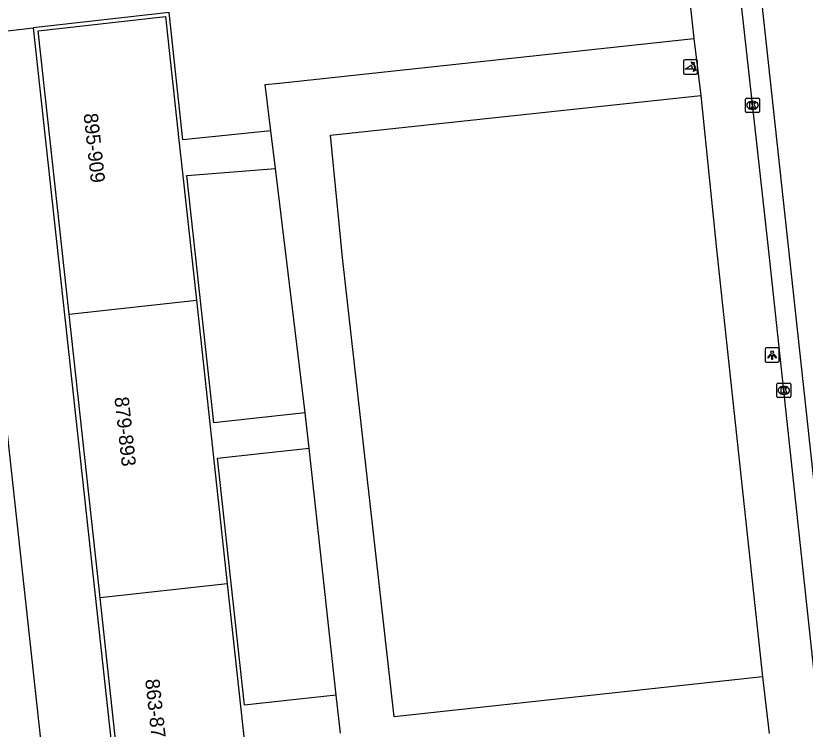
# Model space of a CAD drawing. Extents: x 160026 to 161302, y 384757 to 385701.
# Drawn here: x 161171 to 161226.3, y 385165.4 to 385215.4 of the extents above; entities that cross this region are included whole.
import ezdxf

# ---------------------------------------------------------------- set-up
doc = ezdxf.new("R2010")
doc.units = 0
for name, color, linetype in [('IMGEO_Groenvoorziening', 7, 'Continuous'), ('IMGEO_Kolk', 7, 'Continuous'), ('IMGEO_Lichtpunt', 7, 'Continuous'), ('IMGEO_Pand', 7, 'Continuous'), ('IMGEO_Pand_nummerreeks', 7, 'Continuous'), ('IMGEO_Poller', 7, 'Continuous'), ('IMGEO_Rijbaan_lokaal_gesloten', 7, 'Continuous'), ('IMGEO_Rijbaan_regionaal_open', 7, 'Continuous'), ('IMGEO_Voetpad_open', 7, 'Continuous')]:
    doc.layers.add(name, color=color, linetype=linetype)

msp = doc.modelspace()

# ---------------------------------------------------------------- linework, layer by layer
at = {"layer": 'IMGEO_Groenvoorziening'}
msp.add_lwpolyline([(161167.411, 385213.995), (161172.22, 385214.554)], dxfattribs=at)
at = {"layer": 'IMGEO_Kolk'}
for p, q in [((161222.149, 385208.69), (161222.149, 385209.542)), ((161222.224, 385209.616), (161223.076, 385209.616)), ((161223.15, 385209.542), (161223.15, 385208.69)), ((161222.637, 385209.396), (161222.662, 385209.396)), ((161223.076, 385208.616), (161222.224, 385208.616)), ((161222.66, 385208.836), (161222.635, 385208.836)), ((161224.419, 385189.624), (161225.271, 385189.624)), ((161224.344, 385188.698), (161224.344, 385189.55)), ((161224.832, 385189.404), (161224.857, 385189.404)), ((161225.345, 385189.55), (161225.345, 385188.698)), ((161225.271, 385188.624), (161224.419, 385188.624)), ((161224.855, 385188.844), (161224.83, 385188.844))]:
    msp.add_line(p, q, dxfattribs=at)
for points in [[(161222.149, 385208.69), (161222.149, 385209.542)], [(161222.224, 385209.616), (161223.076, 385209.616)], [(161223.15, 385209.542), (161223.15, 385208.69)], [(161222.47, 385209.316), (161222.593, 385209.316), (161222.593, 385209.165), (161222.723, 385209.316), (161222.887, 385209.316), (161222.741, 385209.165), (161222.894, 385208.916), (161222.742, 385208.916), (161222.657, 385209.08), (161222.593, 385209.013), (161222.593, 385208.916), (161222.47, 385208.916), (161222.47, 385209.316)], [(161223.076, 385208.616), (161222.224, 385208.616)], [(161224.419, 385189.624), (161225.271, 385189.624)], [(161224.344, 385188.698), (161224.344, 385189.55)], [(161224.665, 385189.324), (161224.788, 385189.324), (161224.788, 385189.173), (161224.918, 385189.324), (161225.082, 385189.324), (161224.936, 385189.173), (161225.089, 385188.924), (161224.937, 385188.924), (161224.852, 385189.088), (161224.788, 385189.021), (161224.788, 385188.924), (161224.665, 385188.924), (161224.665, 385189.324)], [(161225.345, 385189.55), (161225.345, 385188.698)], [(161225.271, 385188.624), (161224.419, 385188.624)]]:
    msp.add_lwpolyline(points, dxfattribs=at)
for centre, start, end in [((161222.226, 385209.54), 91.552, 178.448), ((161222.226, 385209.54), 91.552, 178.448), ((161223.074, 385209.54), 1.552, 88.448), ((161223.074, 385209.54), 1.552, 88.448), ((161222.226, 385208.692), 181.552, 268.448), ((161222.226, 385208.692), 181.552, 268.448), ((161223.074, 385208.692), 271.552, 358.448), ((161223.074, 385208.692), 271.552, 358.448), ((161224.421, 385189.548), 91.552, 178.448), ((161224.421, 385189.548), 91.552, 178.448), ((161225.269, 385189.548), 1.552, 88.448), ((161225.269, 385189.548), 1.552, 88.448), ((161224.421, 385188.7), 181.552, 268.448), ((161224.421, 385188.7), 181.552, 268.448), ((161225.269, 385188.7), 271.552, 358.448), ((161225.269, 385188.7), 271.552, 358.448)]:
    msp.add_arc(centre, 0.0765, start, end, dxfattribs=at)
for centre, major_axis, ratio, start_param, end_param in [((161222.636, 385209.116), (-0.387, 0.002), 0.722429, 4.712389, 7.853982), ((161222.661, 385209.116), (-0.39, 0.002), 0.717154, 1.570796, 4.712389), ((161224.831, 385189.124), (-0.387, 0.002), 0.722429, 4.712389, 7.853982), ((161224.856, 385189.124), (-0.39, 0.002), 0.717154, 1.570796, 4.712389)]:
    msp.add_ellipse(centre, major_axis=major_axis, ratio=ratio, start_param=start_param, end_param=end_param, dxfattribs=at)
at = {"layer": 'IMGEO_Lichtpunt'}
for p, q in [((161223.532, 385192.004), (161223.532, 385191.197)), ((161223.532, 385192.004), (161223.532, 385191.197)), ((161224.434, 385192.099), (161223.626, 385192.099)), ((161224.434, 385192.099), (161223.626, 385192.099)), ((161224.528, 385191.197), (161224.528, 385192.004)), ((161224.528, 385191.197), (161224.528, 385192.004)), ((161223.626, 385191.103), (161224.434, 385191.103)), ((161223.626, 385191.103), (161224.434, 385191.103))]:
    msp.add_line(p, q, dxfattribs=at)
for points in [[(161223.906, 385191.668), (161223.945, 385191.64), (161223.757, 385191.378), (161223.719, 385191.405), (161223.906, 385191.668)], [(161224.008, 385191.62), (161224.055, 385191.62), (161224.055, 385191.298), (161224.008, 385191.298), (161224.008, 385191.62)], [(161224.118, 385191.64), (161224.156, 385191.667), (161224.343, 385191.405), (161224.304, 385191.377), (161224.118, 385191.64)]]:
    msp.add_lwpolyline(points, dxfattribs=at)
msp.add_circle((161224.031, 385191.802), 0.0994, dxfattribs=at)
for centre, start, end in [((161223.626, 385192.004), 90, 180), ((161223.626, 385192.004), 90, 180), ((161224.434, 385192.004), 0, 90), ((161224.434, 385192.004), 0, 90), ((161223.626, 385191.197), 180, 270), ((161223.626, 385191.197), 180, 270), ((161224.434, 385191.197), 270, 0), ((161224.434, 385191.197), 270, 360)]:
    msp.add_arc(centre, 0.0946, start, end, dxfattribs=at)
at = {"layer": 'IMGEO_Pand'}
for points in [[(161174.75, 385194.465), (161172.585, 385214.347), (161181.505, 385215.333), (161182.446, 385206.674), (161182.717, 385204.178), (161183.666, 385195.45)], [(161174.75, 385194.465), (161183.666, 385195.45)], [(161183.666, 385195.45), (161185.827, 385175.567)], [(161176.916, 385174.582), (161174.75, 385194.465)], [(161185.827, 385175.567), (161176.916, 385174.582)], [(161185.827, 385175.567), (161187.995, 385155.614), (161187.773, 385155.589)], [(161180.142, 385154.754), (161180.113, 385155.015), (161179.059, 385154.9), (161176.916, 385174.582)]]:
    msp.add_lwpolyline(points, dxfattribs=at)
at = {"layer": 'IMGEO_Poller'}
for p, q in [((161218.709, 385212.298), (161217.901, 385212.298)), ((161218.709, 385212.298), (161217.901, 385212.298)), ((161217.807, 385212.203), (161217.807, 385211.396)), ((161217.807, 385212.203), (161217.807, 385211.396)), ((161218.803, 385211.396), (161218.803, 385212.203)), ((161218.803, 385211.396), (161218.803, 385212.203)), ((161217.901, 385211.301), (161218.709, 385211.301)), ((161217.901, 385211.301), (161218.709, 385211.301))]:
    msp.add_line(p, q, dxfattribs=at)
for points in [[(161218.442, 385211.654), (161217.929, 385211.654), (161218.359, 385211.929)], [(161218.486, 385212.027), (161218.474, 385211.954), (161218.349, 385212.159)], [(161218.349, 385212.159), (161218.58, 385212.093), (161218.509, 385212.061)], [(161218.502, 385211.482), (161218.568, 385211.713), (161218.598, 385211.645)], [(161218.634, 385211.618), (161218.706, 385211.607), (161218.502, 385211.482)]]:
    msp.add_lwpolyline(points, dxfattribs=at)
for centre, radius, start, end in [((161217.901, 385212.203), 0.0946, 90, 180), ((161217.901, 385212.203), 0.0946, 90, 180), ((161218.709, 385212.203), 0.0946, 0, 90), ((161218.709, 385212.203), 0.0946, 0, 90), ((161218.114, 385211.704), 0.332, 351.3247, 42.4854), ((161218.128, 385211.714), 0.476, 351.7527, 41.1691), ((161218.128, 385211.714), 0.516, 349.3569, 42.2912), ((161217.901, 385211.396), 0.0946, 180, 270), ((161217.901, 385211.396), 0.0946, 180, 270), ((161218.709, 385211.396), 0.0946, 270, 0), ((161218.709, 385211.396), 0.0946, 270, 0)]:
    msp.add_arc(centre, radius, start, end, dxfattribs=at)
at = {"layer": 'IMGEO_Rijbaan_lokaal_gesloten'}
msp.add_lwpolyline([(161241.761, 385032.172), (161240.581, 385042.856), (161223.784, 385198.892), (161219.818, 385234.675), (161219.775, 385234.916)], dxfattribs=at)
at = {"layer": 'IMGEO_Rijbaan_regionaal_open'}
msp.add_lwpolyline([(161215.796, 385285.125), (161216.142, 385281.926), (161219.639, 385250), (161231.678, 385139.179), (161237.035, 385089.87), (161243.484, 385030.562)], dxfattribs=at)
at = {"layer": 'IMGEO_Voetpad_open'}
for points in [[(161216.551, 385232.195), (161218.529, 385213.807)], [(161188.883, 385207.328), (161182.727, 385206.703), (161181.752, 385215.628), (161172.22, 385214.554)], [(161172.22, 385214.554), (161178.77, 385154.604), (161179.96, 385154.734), (161180.082, 385153.616)], [(161167.411, 385213.995), (161168.925, 385199.402), (161181.958, 385080.115)], [(161188.883, 385207.328), (161188.487, 385210.578), (161189.491, 385210.675), (161218.529, 385213.807)], [(161218.529, 385213.807), (161219.033, 385209.803)], [(161223.346, 385169.031), (161197.53, 385166.238), (161193.905, 385198.44), (161193.062, 385207.019), (161219.033, 385209.803)], [(161219.033, 385209.803), (161220.16, 385198.802), (161223.346, 385169.031)], [(161189.205, 385204.687), (161188.883, 385207.328)], [(161191.292, 385187.555), (161187.848, 385187.176), (161184.896, 385186.853), (161183.001, 385204.2), (161189.205, 385204.687)], [(161191.292, 385187.555), (161189.205, 385204.687)], [(161191.566, 385185.066), (161191.292, 385187.555)], [(161193.469, 385167.753), (161190.006, 385167.374), (161187.048, 385167.05), (161185.157, 385184.364), (161188.12, 385184.687), (161191.566, 385185.066)], [(161193.469, 385167.753), (161191.566, 385185.066)], [(161223.346, 385169.031), (161223.82, 385165.053)], [(161193.762, 385165.084), (161193.469, 385167.753)]]:
    msp.add_lwpolyline(points, dxfattribs=at)

# ---------------------------------------------------------------- texts
at = {"layer": 'IMGEO_Pand_nummerreeks'}
for s, p in [('895-909', (161175.756, 385208.509)), ('879-893', (161177.921, 385188.623)), ('863-877', (161180.076, 385168.841))]:
    msp.add_text(s, height=1, rotation=276.2152, dxfattribs=at).set_placement(p)

doc.saveas('drawing.dxf')
